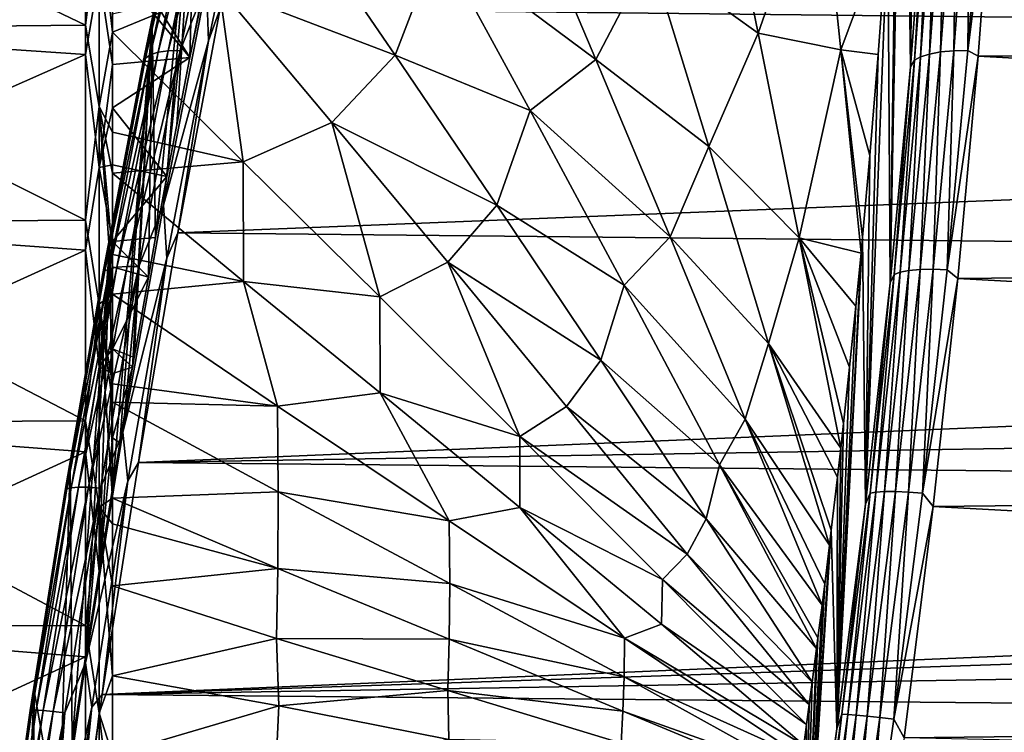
# Model space of a CAD drawing. Header units: metres. Extents: x -44 to 117, y -432 to 89.
# Tile 1044 of 1056: x 62 to 73, y 1 to 9. Entities that reach past the tile are written whole.
import ezdxf

# ---------------------------------------------------------------- set-up
doc = ezdxf.new("R2010")
doc.units = ezdxf.units.M
doc.layers.add('solid_125568', color=7, linetype='CONTINUOUS')

msp = doc.modelspace()

# ---------------------------------------------------------------- linework, layer by layer
at = {"layer": 'solid_125568'}
for points in [[(71.809029, 8.825314, 25.842077), (71.755287, 16.50004, 32.598377), (71.809021, 24.22805, 38.766533)], [(71.809029, 8.825314, 25.842077), (71.809021, 24.22805, 38.766533), (71.993408, 22.889994, 36.558033)], [(71.993416, 11.2326, 26.776302), (71.809029, 8.825314, 25.842077), (71.993408, 22.889994, 36.558033)], [(71.809029, 8.825314, 25.842077), (71.732338, 14.532866, 31.082851), (71.755287, 16.50004, 32.598377)], [(71.574005, 6.33555, 25.13682), (71.6567, 12.434098, 29.767139), (71.732338, 14.532866, 31.082851)], [(71.809029, 8.825314, 25.842077), (71.574005, 6.33555, 25.13682), (71.732338, 14.532866, 31.082851)], [(71.574005, 6.33555, 25.13682), (71.546165, 10.475427, 28.774496), (71.6567, 12.434098, 29.767139)], [(63.067806, 9.320854, 77.728928), (63.585598, 11.75901, 76.725853), (63.108196, 6.855584, 75.422485)], [(63.458363, 11.241837, 77.118195), (63.585598, 11.75901, 76.725853), (63.067806, 9.320854, 77.728928)], [(63.585598, 11.75901, 76.725853), (63.238636, 7.560312, 75.245743), (63.108196, 6.855584, 75.422485)], [(63.585598, 11.75901, 76.725853), (63.351948, 8.156425, 75.078743), (63.238636, 7.560312, 75.245743)], [(63.585598, 11.75901, 76.725853), (63.503326, 8.930831, 74.837181), (63.351948, 8.156425, 75.078743)], [(63.585598, 11.75901, 76.725853), (63.600307, 9.414383, 74.671875), (63.503326, 8.930831, 74.837181)], [(72.773239, 11.42697, 26.169371), (111.494621, 11.686767, 26.285883), (111.756355, 9.281045, 25.322924)], [(63.719177, 9.12446, 78.73616), (64.226288, 11.547283, 77.783134), (63.697254, 9.772977, 78.478844)], [(63.852547, 9.496861, 78.60849), (64.226288, 11.547283, 77.783134), (63.719177, 9.12446, 78.73616)], [(69.58683, 11.477338, 29.247269), (70.054268, 9.211, 28.22588), (68.8069, 10.107671, 28.650087)], [(70.77256, 11.266007, 29.12528), (70.054268, 9.211, 28.22588), (69.58683, 11.477338, 29.247269)], [(72.468597, 9.010769, 25.240822), (72.655899, 11.461955, 26.194723), (72.773239, 11.42697, 26.169371)], [(72.493324, 11.453805, 26.237661), (72.655899, 11.461955, 26.194723), (72.468597, 9.010769, 25.240822)], [(57.914215, 11.407822, 30.657516), (62.30183, 11.457689, 30.684246), (62.30183, 9.302764, 29.659485)], [(57.914215, 9.260962, 29.642124), (57.914215, 11.407822, 30.657516), (62.30183, 9.302764, 29.659485)], [(57.914215, 11.407797, 73.342499), (57.914215, 9.260936, 74.357887), (62.30183, 11.13744, 73.484818)], [(62.30183, 9.302764, 29.659485), (62.30183, 11.457689, 30.684246), (62.458447, 10.563293, 30.213438)], [(62.991142, 8.924467, 78.17852), (63.047688, 8.962758, 78.326355), (63.54454, 11.348535, 77.402634)], [(63.485493, 11.298227, 77.259445), (62.991142, 8.924467, 78.17852), (63.54454, 11.348535, 77.402634)], [(63.047688, 8.962758, 78.326355), (63.13673, 8.991884, 78.466194), (63.635841, 11.3885, 77.538277)], [(63.54454, 11.348535, 77.402634), (63.047688, 8.962758, 78.326355), (63.635841, 11.3885, 77.538277)], [(63.13673, 8.991884, 78.466194), (63.254429, 9.009234, 78.587952), (63.755379, 11.414696, 77.656609)], [(63.635841, 11.3885, 77.538277), (63.13673, 8.991884, 78.466194), (63.755379, 11.414696, 77.656609)], [(63.254429, 9.009234, 78.587952), (63.392944, 9.01365, 78.683517), (63.895203, 11.425373, 77.749748)], [(63.755379, 11.414696, 77.656609), (63.254429, 9.009234, 78.587952), (63.895203, 11.425373, 77.749748)], [(63.895203, 11.425373, 77.749748), (63.392944, 9.01365, 78.683517), (63.697254, 9.772977, 78.478844)], [(114.588203, 8.943984, 78.799484), (114.952049, 11.400507, 77.849815), (63.852547, 9.496861, 78.60849)], [(71.924057, 8.939371, 25.591244), (72.108269, 11.350133, 26.529413), (72.02578, 8.972033, 25.46834)], [(72.036346, 11.298719, 26.656107), (72.108269, 11.350133, 26.529413), (71.924057, 8.939371, 25.591244)], [(72.02578, 8.972033, 25.46834), (72.210968, 11.39559, 26.411488), (72.155579, 8.99608, 25.363918)], [(72.108269, 11.350133, 26.529413), (72.210968, 11.39559, 26.411488), (72.02578, 8.972033, 25.46834)], [(72.155579, 8.99608, 25.363918), (72.341652, 11.43118, 26.311558), (72.306534, 9.009286, 25.286354)], [(72.210968, 11.39559, 26.411488), (72.341652, 11.43118, 26.311558), (72.155579, 8.99608, 25.363918)], [(72.306534, 9.009286, 25.286354), (72.493324, 11.453805, 26.237661), (72.468597, 9.010769, 25.240822)], [(72.341652, 11.43118, 26.311558), (72.493324, 11.453805, 26.237661), (72.306534, 9.009286, 25.286354)], [(72.468597, 9.010769, 25.240822), (72.773239, 11.42697, 26.169371), (72.588341, 8.94743, 25.209164)], [(72.588341, 8.94743, 25.209164), (72.773239, 11.42697, 26.169371), (111.756355, 9.281045, 25.322924)], [(62.966579, 8.880406, 78.032494), (62.991142, 8.924467, 78.17852), (63.485493, 11.298227, 77.259445)], [(63.458363, 11.241837, 77.118195), (62.966579, 8.880406, 78.032494), (63.485493, 11.298227, 77.259445)], [(63.458363, 11.241837, 77.118195), (63.067806, 9.320854, 77.728928), (62.966579, 8.880406, 78.032494)], [(70.77256, 11.266007, 29.12528), (71.006386, 9.018699, 28.153477), (70.054268, 9.211, 28.22588)], [(71.546165, 10.475427, 28.774496), (71.006386, 9.018699, 28.153477), (70.77256, 11.266007, 29.12528)], [(71.853134, 8.901086, 25.723047), (71.993416, 11.2326, 26.776302), (72.036346, 11.298719, 26.656107)], [(71.853134, 8.901086, 25.723047), (72.036346, 11.298719, 26.656107), (71.924057, 8.939371, 25.591244)], [(57.914215, 9.260936, 74.357887), (62.30183, 8.967422, 74.477219), (62.30183, 11.13744, 73.484818)], [(62.30183, 11.13744, 73.484818), (62.30183, 8.967422, 74.477219), (62.458447, 9.888981, 74.1008)], [(71.853134, 8.901086, 25.723047), (71.809029, 8.825314, 25.842077), (71.993416, 11.2326, 26.776302)], [(67.348259, 10.880686, 29.154274), (68.182968, 8.910566, 28.22011), (66.367508, 10.259918, 29.023781)], [(68.8069, 10.107671, 28.650087), (68.182968, 8.910566, 28.22011), (67.348259, 10.880686, 29.154274)], [(62.30183, 9.302764, 29.659485), (62.458447, 10.563293, 30.213438), (62.458447, 8.365726, 29.27882)], [(62.458447, 10.563293, 30.213438), (62.611195, 9.434559, 29.661562), (62.611195, 9.223788, 29.573709)], [(62.458447, 8.365726, 29.27882), (62.458447, 10.563293, 30.213438), (62.611195, 9.223788, 29.573709)], [(63.503326, 8.930831, 74.837181), (63.85984, 10.663034, 74.191383), (62.611195, 10.348257, 73.930122)], [(63.503326, 8.930831, 74.837181), (63.600307, 9.414383, 74.671875), (63.85984, 10.663034, 74.191383)], [(64.734512, 10.621328, 29.545679), (65.870056, 8.959203, 28.578934), (63.841228, 9.734524, 29.391378)], [(66.367508, 10.259918, 29.023781), (65.870056, 8.959203, 28.578934), (64.734512, 10.621328, 29.545679)], [(71.546165, 10.475427, 28.774496), (71.437599, 8.964927, 28.146324), (71.006386, 9.018699, 28.153477)], [(71.289932, 3.783805, 24.668346), (71.437599, 8.964927, 28.146324), (71.546165, 10.475427, 28.774496)], [(71.574005, 6.33555, 25.13682), (71.289932, 3.783805, 24.668346), (71.546165, 10.475427, 28.774496)], [(63.503326, 8.930831, 74.837181), (62.611195, 10.348257, 73.930122), (62.611195, 10.011533, 74.085876)], [(66.367508, 10.259918, 29.023781), (67.423813, 8.319544, 28.092422), (65.870056, 8.959203, 28.578934)], [(68.182968, 8.910566, 28.22011), (67.423813, 8.319544, 28.092422), (66.367508, 10.259918, 29.023781)], [(68.8069, 10.107671, 28.650087), (69.485458, 7.907615, 27.778309), (68.182968, 8.910566, 28.22011)], [(70.054268, 9.211, 28.22588), (69.485458, 7.907615, 27.778309), (68.8069, 10.107671, 28.650087)], [(62.458447, 9.888981, 74.1008), (62.611195, 8.849698, 74.57653), (62.611195, 10.011533, 74.085876)], [(63.503326, 8.930831, 74.837181), (62.611195, 10.011533, 74.085876), (62.611195, 8.849698, 74.57653)], [(62.30183, 8.967422, 74.477219), (62.458447, 7.663737, 74.967468), (62.458447, 9.888981, 74.1008)], [(62.458447, 9.888981, 74.1008), (62.458447, 7.663737, 74.967468), (62.611195, 8.849698, 74.57653)], [(63.392944, 9.01365, 78.683517), (63.198624, 7.228668, 79.280006), (63.697254, 9.772977, 78.478844)], [(63.719177, 9.12446, 78.73616), (63.697254, 9.772977, 78.478844), (63.198624, 7.228668, 79.280006)], [(63.841228, 9.734524, 29.391378), (62.611195, 9.223788, 29.573709), (62.611195, 9.434559, 29.661562)], [(63.841228, 9.734524, 29.391378), (64.118484, 7.729804, 28.552689), (62.611195, 9.223788, 29.573709)], [(63.841228, 9.734524, 29.391378), (65.138374, 8.183898, 28.451609), (64.118484, 7.729804, 28.552689)], [(65.870056, 8.959203, 28.578934), (65.138374, 8.183898, 28.451609), (63.841228, 9.734524, 29.391378)], [(63.36441, 6.909016, 79.395073), (63.852547, 9.496861, 78.60849), (63.719177, 9.12446, 78.73616)], [(114.588203, 8.943984, 78.799484), (63.852547, 9.496861, 78.60849), (63.36441, 6.909016, 79.395073)], [(62.579582, 6.804067, 78.491905), (63.067806, 9.320854, 77.728928), (62.611195, 3.964209, 75.922829)], [(62.966579, 8.880406, 78.032494), (63.067806, 9.320854, 77.728928), (62.579582, 6.804067, 78.491905)], [(63.067806, 9.320854, 77.728928), (62.69714, 4.489989, 75.857925), (62.611195, 3.964209, 75.922829)], [(63.067806, 9.320854, 77.728928), (62.844143, 5.363127, 75.724998), (62.69714, 4.489989, 75.857925)], [(63.067806, 9.320854, 77.728928), (62.86301, 5.472926, 75.706017), (62.844143, 5.363127, 75.724998)], [(63.067806, 9.320854, 77.728928), (63.025791, 6.399615, 75.525108), (62.86301, 5.472926, 75.706017)], [(63.067806, 9.320854, 77.728928), (63.108196, 6.855584, 75.422485), (63.025791, 6.399615, 75.525108)], [(57.914215, 9.260962, 29.642124), (62.30183, 9.302764, 29.659485), (62.30183, 7.057392, 28.851929)], [(57.914215, 7.024913, 28.842051), (57.914215, 9.260962, 29.642124), (62.30183, 7.057392, 28.851929)], [(57.914215, 9.260936, 74.357887), (57.914215, 7.024887, 75.157959), (62.30183, 8.967422, 74.477219)], [(62.30183, 7.057392, 28.851929), (62.30183, 9.302764, 29.659485), (62.458447, 8.365726, 29.27882)], [(62.458447, 8.365726, 29.27882), (62.611195, 9.223788, 29.573709), (62.611195, 8.071779, 29.133799)], [(64.118484, 7.729804, 28.552689), (62.611195, 8.071779, 29.133799), (62.611195, 9.223788, 29.573709)], [(70.054268, 9.211, 28.22588), (70.5261, 6.854032, 27.438414), (69.485458, 7.907615, 27.778309)], [(71.006386, 9.018699, 28.153477), (70.5261, 6.854032, 27.438414), (70.054268, 9.211, 28.22588)], [(72.588341, 8.94743, 25.209164), (111.756355, 9.281045, 25.322924), (112.080315, 6.775207, 24.579006)], [(63.238659, 6.618938, 79.463226), (63.719177, 9.12446, 78.73616), (63.198624, 7.228668, 79.280006)], [(63.36441, 6.909016, 79.395073), (63.719177, 9.12446, 78.73616), (63.238659, 6.618938, 79.463226)], [(57.914215, 7.024887, 75.157959), (62.30183, 6.710217, 75.251083), (62.30183, 8.967422, 74.477219)], [(62.30183, 8.967422, 74.477219), (62.30183, 6.710217, 75.251083), (62.458447, 7.663737, 74.967468)], [(62.577095, 6.497409, 79.028679), (62.663986, 6.515269, 79.171722), (63.13673, 8.991884, 78.466194)], [(63.047688, 8.962758, 78.326355), (62.577095, 6.497409, 79.028679), (63.13673, 8.991884, 78.466194)], [(62.663986, 6.515269, 79.171722), (62.77993, 6.523425, 79.296097), (63.254429, 9.009234, 78.587952)], [(63.13673, 8.991884, 78.466194), (62.663986, 6.515269, 79.171722), (63.254429, 9.009234, 78.587952)], [(62.77993, 6.523425, 79.296097), (62.917206, 6.521333, 79.393517), (63.392944, 9.01365, 78.683517)], [(63.254429, 9.009234, 78.587952), (62.77993, 6.523425, 79.296097), (63.392944, 9.01365, 78.683517)], [(63.392944, 9.01365, 78.683517), (62.917206, 6.521333, 79.393517), (63.198624, 7.228668, 79.280006)], [(71.006386, 9.018699, 28.153477), (71.238182, 6.677006, 27.400764), (70.5261, 6.854032, 27.438414)], [(71.255821, 6.862211, 27.452288), (71.238182, 6.677006, 27.400764), (71.006386, 9.018699, 28.153477)], [(71.341187, 7.800622, 27.737028), (71.255821, 6.862211, 27.452288), (71.006386, 9.018699, 28.153477)], [(71.437599, 8.964927, 28.146324), (71.341187, 7.800622, 27.737028), (71.006386, 9.018699, 28.153477)], [(71.289932, 3.783805, 24.668346), (71.341187, 7.800622, 27.737028), (71.437599, 8.964927, 28.146324)], [(71.79097, 6.475088, 24.755802), (72.02578, 8.972033, 25.46834), (71.919655, 6.487297, 24.648001)], [(71.924057, 8.939371, 25.591244), (72.02578, 8.972033, 25.46834), (71.79097, 6.475088, 24.755802)], [(71.919655, 6.487297, 24.648001), (72.155579, 8.99608, 25.363918), (72.069702, 6.490842, 24.56768)], [(72.02578, 8.972033, 25.46834), (72.155579, 8.99608, 25.363918), (71.919655, 6.487297, 24.648001)], [(72.069702, 6.490842, 24.56768), (72.306534, 9.009286, 25.286354), (72.231125, 6.485486, 24.520195)], [(72.155579, 8.99608, 25.363918), (72.306534, 9.009286, 25.286354), (72.069702, 6.490842, 24.56768)], [(72.231125, 6.485486, 24.520195), (72.468597, 9.010769, 25.240822), (72.588341, 8.94743, 25.209164)], [(72.306534, 9.009286, 25.286354), (72.468597, 9.010769, 25.240822), (72.231125, 6.485486, 24.520195)], [(62.500816, 6.440358, 78.727608), (62.522934, 6.471605, 78.877281), (62.991142, 8.924467, 78.17852)], [(62.966579, 8.880406, 78.032494), (62.500816, 6.440358, 78.727608), (62.991142, 8.924467, 78.17852)], [(62.966579, 8.880406, 78.032494), (62.579582, 6.804067, 78.491905), (62.500816, 6.440358, 78.727608)], [(62.522934, 6.471605, 78.877281), (62.577095, 6.497409, 79.028679), (63.047688, 8.962758, 78.326355)], [(62.991142, 8.924467, 78.17852), (62.522934, 6.471605, 78.877281), (63.047688, 8.962758, 78.326355)], [(63.503326, 8.930831, 74.837181), (62.611195, 8.849698, 74.57653), (62.611195, 8.352483, 74.765167)], [(63.238636, 7.560312, 75.245743), (63.503326, 8.930831, 74.837181), (62.611195, 8.352483, 74.765167)], [(63.238636, 7.560312, 75.245743), (63.351948, 8.156425, 75.078743), (63.503326, 8.930831, 74.837181)], [(114.183273, 6.392406, 79.520279), (114.588203, 8.943984, 78.799484), (63.36441, 6.909016, 79.395073)], [(65.870056, 8.959203, 28.578934), (67.041107, 7.228371, 27.791805), (65.138374, 8.183898, 28.451609)], [(67.423813, 8.319544, 28.092422), (67.041107, 7.228371, 27.791805), (65.870056, 8.959203, 28.578934)], [(68.182968, 8.910566, 28.22011), (69.037094, 6.865754, 27.485283), (67.423813, 8.319544, 28.092422)], [(69.485458, 7.907615, 27.778309), (69.037094, 6.865754, 27.485283), (68.182968, 8.910566, 28.22011)], [(71.620819, 6.430728, 25.018097), (71.809029, 8.825314, 25.842077), (71.853134, 8.901086, 25.723047)], [(71.620819, 6.430728, 25.018097), (71.853134, 8.901086, 25.723047), (71.690475, 6.455548, 24.882452)], [(71.690475, 6.455548, 24.882452), (71.924057, 8.939371, 25.591244), (71.79097, 6.475088, 24.755802)], [(71.853134, 8.901086, 25.723047), (71.924057, 8.939371, 25.591244), (71.690475, 6.455548, 24.882452)], [(72.231125, 6.485486, 24.520195), (72.588341, 8.94743, 25.209164), (72.352768, 6.383021, 24.485037)], [(72.352768, 6.383021, 24.485037), (72.588341, 8.94743, 25.209164), (112.080315, 6.775207, 24.579006)], [(62.458447, 7.663737, 74.967468), (62.611195, 8.352483, 74.765167), (62.611195, 8.849698, 74.57653)], [(71.620819, 6.430728, 25.018097), (71.574005, 6.33555, 25.13682), (71.809029, 8.825314, 25.842077)], [(62.30183, 7.057392, 28.851929), (62.458447, 8.365726, 29.27882), (62.458447, 6.086777, 28.565228)], [(62.458447, 8.365726, 29.27882), (62.611195, 6.661661, 28.683931), (62.611195, 6.201986, 28.557472)], [(62.458447, 6.086777, 28.565228), (62.458447, 8.365726, 29.27882), (62.611195, 6.201986, 28.557472)], [(62.458447, 8.365726, 29.27882), (62.611195, 7.599032, 28.972376), (62.611195, 6.661661, 28.683931)], [(62.458447, 8.365726, 29.27882), (62.611195, 8.071779, 29.133799), (62.611195, 7.599032, 28.972376)], [(62.458447, 7.663737, 74.967468), (62.611195, 7.695877, 74.995438), (62.611195, 8.352483, 74.765167)], [(63.238636, 7.560312, 75.245743), (62.611195, 8.352483, 74.765167), (62.611195, 7.695877, 74.995438)], [(67.423813, 8.319544, 28.092422), (68.507309, 6.305624, 27.372408), (67.041107, 7.228371, 27.791805)], [(69.037094, 6.865754, 27.485283), (68.507309, 6.305624, 27.372408), (67.423813, 8.319544, 28.092422)], [(65.138374, 8.183898, 28.451609), (65.691895, 6.173569, 27.730282), (64.118484, 7.729804, 28.552689)], [(65.138374, 8.183898, 28.451609), (66.476501, 6.570718, 27.691832), (65.691895, 6.173569, 27.730282)], [(67.041107, 7.228371, 27.791805), (66.476501, 6.570718, 27.691832), (65.138374, 8.183898, 28.451609)], [(64.118484, 7.729804, 28.552689), (62.611195, 7.599032, 28.972376), (62.611195, 8.071779, 29.133799)], [(69.485458, 7.907615, 27.778309), (70.173477, 5.633856, 27.13229), (69.037094, 6.865754, 27.485283)], [(70.5261, 6.854032, 27.438414), (70.173477, 5.633856, 27.13229), (69.485458, 7.907615, 27.778309)], [(64.118484, 7.729804, 28.552689), (64.119919, 6.347738, 28.141024), (62.611195, 7.599032, 28.972376)], [(64.118484, 7.729804, 28.552689), (65.691895, 6.173569, 27.730282), (64.119919, 6.347738, 28.141024)], [(71.289932, 3.783805, 24.668346), (71.255821, 6.862211, 27.452288), (71.341187, 7.800622, 27.737028)], [(62.30183, 6.710217, 75.251083), (62.458447, 5.363942, 75.61071), (62.458447, 7.663737, 74.967468)], [(62.458447, 7.663737, 74.967468), (62.611195, 6.811321, 75.272789), (62.611195, 7.695877, 74.995438)], [(62.458447, 7.663737, 74.967468), (62.458447, 5.363942, 75.61071), (62.611195, 6.811321, 75.272789)], [(63.238636, 7.560312, 75.245743), (62.611195, 7.695877, 74.995438), (62.611195, 6.811321, 75.272789)], [(64.119919, 6.347738, 28.141024), (62.611195, 6.661661, 28.683931), (62.611195, 7.599032, 28.972376)], [(63.108196, 6.855584, 75.422485), (63.238636, 7.560312, 75.245743), (62.611195, 6.811321, 75.272789)], [(62.917206, 6.521333, 79.393517), (62.731232, 4.614127, 79.838303), (63.198624, 7.228668, 79.280006)], [(63.238659, 6.618938, 79.463226), (63.198624, 7.228668, 79.280006), (62.731232, 4.614127, 79.838303)], [(67.041107, 7.228371, 27.791805), (68.238686, 5.442104, 27.190325), (66.476501, 6.570718, 27.691832)], [(68.507309, 6.305624, 27.372408), (68.238686, 5.442104, 27.190325), (67.041107, 7.228371, 27.791805)], [(57.914215, 7.024913, 28.842051), (62.30183, 7.057392, 28.851929), (62.30183, 4.743406, 28.269426)], [(62.30183, 4.743406, 28.269426), (62.30183, 7.057392, 28.851929), (62.458447, 6.086777, 28.565228)], [(57.914215, 4.721211, 28.265001), (57.914215, 7.024913, 28.842051), (62.30183, 4.743406, 28.269426)], [(57.914215, 7.024887, 75.157959), (57.914215, 4.721184, 75.735001), (62.30183, 6.710217, 75.251083)], [(62.458447, 5.363942, 75.61071), (62.611195, 6.520216, 75.356018), (62.611195, 6.811321, 75.272789)], [(63.025791, 6.399615, 75.525108), (63.108196, 6.855584, 75.422485), (62.611195, 6.811321, 75.272789)], [(63.025791, 6.399615, 75.525108), (62.611195, 6.811321, 75.272789), (62.611195, 6.520216, 75.356018)], [(62.910049, 4.264493, 79.929535), (63.36441, 6.909016, 79.395073), (63.238659, 6.618938, 79.463226)], [(114.183273, 6.392406, 79.520279), (63.36441, 6.909016, 79.395073), (62.910049, 4.264493, 79.929535)], [(69.037094, 6.865754, 27.485283), (69.903488, 4.763388, 26.955952), (68.507309, 6.305624, 27.372408)], [(70.173477, 5.633856, 27.13229), (69.903488, 4.763388, 26.955952), (69.037094, 6.865754, 27.485283)], [(70.5261, 6.854032, 27.438414), (71.003922, 4.427172, 26.892309), (70.173477, 5.633856, 27.13229)], [(71.035744, 4.713427, 26.945131), (71.003922, 4.427172, 26.892309), (70.5261, 6.854032, 27.438414)], [(71.105774, 5.362772, 27.077646), (71.035744, 4.713427, 26.945131), (70.5261, 6.854032, 27.438414)], [(71.178299, 6.067062, 27.241541), (71.105774, 5.362772, 27.077646), (70.5261, 6.854032, 27.438414)], [(71.238182, 6.677006, 27.400764), (71.178299, 6.067062, 27.241541), (70.5261, 6.854032, 27.438414)], [(70.959068, 1.192925, 24.442577), (71.238182, 6.677006, 27.400764), (71.255821, 6.862211, 27.452288)], [(71.289932, 3.783805, 24.668346), (70.959068, 1.192925, 24.442577), (71.255821, 6.862211, 27.452288)], [(57.914215, 4.721184, 75.735001), (62.30183, 4.387774, 75.798897), (62.30183, 6.710217, 75.251083)], [(62.125278, 4.232777, 79.009415), (62.579582, 6.804067, 78.491905), (62.146961, 1.011588, 76.178848)], [(62.500816, 6.440358, 78.727608), (62.579582, 6.804067, 78.491905), (62.125278, 4.232777, 79.009415)], [(62.579582, 6.804067, 78.491905), (62.30183, 2.02267, 76.115326), (62.146961, 1.011588, 76.178848)], [(62.579582, 6.804067, 78.491905), (62.458076, 3.01071, 76.024353), (62.30183, 2.02267, 76.115326)], [(62.30183, 6.710217, 75.251083), (62.30183, 4.387774, 75.798897), (62.458447, 5.363942, 75.61071)], [(62.579582, 6.804067, 78.491905), (62.611195, 3.964209, 75.922829), (62.458076, 3.01071, 76.024353)], [(72.352768, 6.383021, 24.485037), (112.080315, 6.775207, 24.579006), (112.456139, 4.188633, 24.066469)], [(64.119919, 6.347738, 28.141024), (62.611195, 6.201986, 28.557472), (62.611195, 6.661661, 28.683931)], [(62.788948, 4.051172, 79.956657), (63.238659, 6.618938, 79.463226), (62.731232, 4.614127, 79.838303)], [(62.910049, 4.264493, 79.929535), (63.238659, 6.618938, 79.463226), (62.788948, 4.051172, 79.956657)], [(70.959068, 1.192925, 24.442577), (71.178299, 6.067062, 27.241541), (71.238182, 6.677006, 27.400764)], [(62.065125, 3.941472, 79.196304), (62.084934, 3.959513, 79.34845), (62.522934, 6.471605, 78.877281)], [(62.500816, 6.440358, 78.727608), (62.065125, 3.941472, 79.196304), (62.522934, 6.471605, 78.877281)], [(62.084934, 3.959513, 79.34845), (62.136856, 3.972448, 79.502258), (62.577095, 6.497409, 79.028679)], [(62.522934, 6.471605, 78.877281), (62.084934, 3.959513, 79.34845), (62.577095, 6.497409, 79.028679)], [(62.136856, 3.972448, 79.502258), (62.221722, 3.978698, 79.647484), (62.663986, 6.515269, 79.171722)], [(62.577095, 6.497409, 79.028679), (62.136856, 3.972448, 79.502258), (62.663986, 6.515269, 79.171722)], [(62.221722, 3.978698, 79.647484), (62.336014, 3.97738, 79.773636), (62.77993, 6.523425, 79.296097)], [(62.663986, 6.515269, 79.171722), (62.221722, 3.978698, 79.647484), (62.77993, 6.523425, 79.296097)], [(62.77993, 6.523425, 79.296097), (62.336014, 3.97738, 79.773636), (62.917206, 6.521333, 79.393517)], [(62.336014, 3.97738, 79.773636), (62.472118, 3.968581, 79.872307), (62.917206, 6.521333, 79.393517)], [(62.458447, 5.363942, 75.61071), (62.611195, 5.572159, 75.600166), (62.611195, 6.520216, 75.356018)], [(62.917206, 6.521333, 79.393517), (62.472118, 3.968581, 79.872307), (62.731232, 4.614127, 79.838303)], [(63.025791, 6.399615, 75.525108), (62.611195, 6.520216, 75.356018), (62.611195, 5.572159, 75.600166)], [(66.476501, 6.570718, 27.691832), (67.306526, 4.564415, 27.115911), (65.691895, 6.173569, 27.730282)], [(66.476501, 6.570718, 27.691832), (67.845375, 4.907315, 27.117853), (67.306526, 4.564415, 27.115911)], [(68.238686, 5.442104, 27.190325), (67.845375, 4.907315, 27.117853), (66.476501, 6.570718, 27.691832)], [(71.50885, 3.927528, 24.279348), (71.79097, 6.475088, 24.755802), (71.636208, 3.927724, 24.1693)], [(71.690475, 6.455548, 24.882452), (71.79097, 6.475088, 24.755802), (71.50885, 3.927528, 24.279348)], [(71.636208, 3.927724, 24.1693), (71.919655, 6.487297, 24.648001), (71.785164, 3.921465, 24.087145)], [(71.79097, 6.475088, 24.755802), (71.919655, 6.487297, 24.648001), (71.636208, 3.927724, 24.1693)], [(71.785164, 3.921465, 24.087145), (72.069702, 6.490842, 24.56768), (71.945816, 3.909169, 24.038363)], [(71.919655, 6.487297, 24.648001), (72.069702, 6.490842, 24.56768), (71.785164, 3.921465, 24.087145)], [(72.069702, 6.490842, 24.56768), (72.231125, 6.485486, 24.520195), (71.945816, 3.909169, 24.038363)], [(71.945816, 3.909169, 24.038363), (72.231125, 6.485486, 24.520195), (72.352768, 6.383021, 24.485037)], [(62.500816, 6.440358, 78.727608), (62.125278, 4.232777, 79.009415), (62.065125, 3.941472, 79.196304)], [(62.86301, 5.472926, 75.706017), (63.025791, 6.399615, 75.525108), (62.611195, 5.572159, 75.600166)], [(113.969643, 5.089039, 79.791016), (114.183273, 6.392406, 79.520279), (62.910049, 4.264493, 79.929535)], [(71.34169, 3.91015, 24.546692), (71.574005, 6.33555, 25.13682), (71.620819, 6.430728, 25.018097)], [(71.34169, 3.91015, 24.546692), (71.620819, 6.430728, 25.018097), (71.409836, 3.921305, 24.408489)], [(71.409836, 3.921305, 24.408489), (71.690475, 6.455548, 24.882452), (71.50885, 3.927528, 24.279348)], [(71.620819, 6.430728, 25.018097), (71.690475, 6.455548, 24.882452), (71.409836, 3.921305, 24.408489)], [(71.945816, 3.909169, 24.038363), (72.352768, 6.383021, 24.485037), (72.068245, 3.756151, 24.004993)], [(72.068245, 3.756151, 24.004993), (72.352768, 6.383021, 24.485037), (112.456139, 4.188633, 24.066469)], [(64.119919, 6.347738, 28.141024), (64.511841, 4.910564, 27.704357), (62.611195, 6.201986, 28.557472)], [(64.119919, 6.347738, 28.141024), (65.695747, 5.064355, 27.474066), (64.511841, 4.910564, 27.704357)], [(65.691895, 6.173569, 27.730282), (65.695747, 5.064355, 27.474066), (64.119919, 6.347738, 28.141024)], [(68.507309, 6.305624, 27.372408), (69.608421, 4.235962, 26.870104), (68.238686, 5.442104, 27.190325)], [(69.903488, 4.763388, 26.955952), (69.608421, 4.235962, 26.870104), (68.507309, 6.305624, 27.372408)], [(71.34169, 3.91015, 24.546692), (71.289932, 3.783805, 24.668346), (71.574005, 6.33555, 25.13682)], [(62.458447, 6.086777, 28.565228), (62.611195, 6.201986, 28.557472), (62.611195, 5.169145, 28.3083)], [(64.511841, 4.910564, 27.704357), (62.611195, 5.169145, 28.3083), (62.611195, 6.201986, 28.557472)], [(65.691895, 6.173569, 27.730282), (67.306526, 4.564415, 27.115911), (65.695747, 5.064355, 27.474066)], [(62.30183, 4.743406, 28.269426), (62.458447, 6.086777, 28.565228), (62.458447, 3.748618, 28.079605)], [(62.458447, 6.086777, 28.565228), (62.611195, 4.957417, 28.263092), (62.611195, 3.851289, 28.058731)], [(62.458447, 3.748618, 28.079605), (62.458447, 6.086777, 28.565228), (62.611195, 3.851289, 28.058731)], [(62.458447, 6.086777, 28.565228), (62.611195, 5.169145, 28.3083), (62.611195, 4.957417, 28.263092)], [(70.959068, 1.192925, 24.442577), (71.105774, 5.362772, 27.077646), (71.178299, 6.067062, 27.241541)], [(62.458447, 5.363942, 75.61071), (62.611195, 5.28958, 75.6651), (62.611195, 5.572159, 75.600166)], [(62.844143, 5.363127, 75.724998), (62.611195, 5.572159, 75.600166), (62.611195, 5.28958, 75.6651)], [(62.844143, 5.363127, 75.724998), (62.86301, 5.472926, 75.706017), (62.611195, 5.572159, 75.600166)], [(70.173477, 5.633856, 27.13229), (70.874214, 3.309803, 26.718481), (69.903488, 4.763388, 26.955952)], [(70.894859, 3.482749, 26.742041), (70.874214, 3.309803, 26.718481), (70.173477, 5.633856, 27.13229)], [(70.966171, 4.094129, 26.835127), (70.894859, 3.482749, 26.742041), (70.173477, 5.633856, 27.13229)], [(71.003922, 4.427172, 26.892309), (70.966171, 4.094129, 26.835127), (70.173477, 5.633856, 27.13229)], [(62.30183, 4.387774, 75.798897), (62.458076, 3.01071, 76.024353), (62.458447, 5.363942, 75.61071)], [(62.458447, 5.363942, 75.61071), (62.458076, 3.01071, 76.024353), (62.611195, 5.28958, 75.6651)], [(62.844143, 5.363127, 75.724998), (62.611195, 5.28958, 75.6651), (62.611195, 4.546105, 75.819099)], [(62.69714, 4.489989, 75.857925), (62.844143, 5.363127, 75.724998), (62.611195, 4.546105, 75.819099)], [(68.238686, 5.442104, 27.190325), (69.453606, 3.614103, 26.77911), (67.845375, 4.907315, 27.117853)], [(69.608421, 4.235962, 26.870104), (69.453606, 3.614103, 26.77911), (68.238686, 5.442104, 27.190325)], [(70.959068, 1.192925, 24.442577), (71.035744, 4.713427, 26.945131), (71.105774, 5.362772, 27.077646)], [(62.458076, 3.01071, 76.024353), (62.611195, 4.546105, 75.819099), (62.611195, 5.28958, 75.6651)], [(64.511841, 4.910564, 27.704357), (62.611195, 4.957417, 28.263092), (62.611195, 5.169145, 28.3083)], [(113.751152, 3.772007, 80.000366), (113.969643, 5.089039, 79.791016), (62.910049, 4.264493, 79.929535)], [(65.695747, 5.064355, 27.474066), (66.493561, 3.591125, 27.074064), (64.511841, 4.910564, 27.704357)], [(65.695747, 5.064355, 27.474066), (67.305374, 3.74534, 26.979671), (66.493561, 3.591125, 27.074064)], [(67.306526, 4.564415, 27.115911), (67.305374, 3.74534, 26.979671), (65.695747, 5.064355, 27.474066)], [(64.52243, 3.92318, 27.522923), (62.611195, 3.851289, 28.058731), (62.611195, 4.957417, 28.263092)], [(64.511841, 4.910564, 27.704357), (64.52243, 3.92318, 27.522923), (62.611195, 4.957417, 28.263092)], [(64.511841, 4.910564, 27.704357), (66.493561, 3.591125, 27.074064), (64.52243, 3.92318, 27.522923)], [(67.845375, 4.907315, 27.117853), (69.23455, 3.206402, 26.734062), (67.306526, 4.564415, 27.115911)], [(69.453606, 3.614103, 26.77911), (69.23455, 3.206402, 26.734062), (67.845375, 4.907315, 27.117853)], [(57.914215, 4.721211, 28.265001), (62.30183, 4.743406, 28.269426), (62.30183, 2.383302, 27.917645)], [(57.914215, 2.372041, 27.916533), (57.914215, 4.721211, 28.265001), (62.30183, 2.383302, 27.917645)], [(57.914215, 4.721184, 75.735001), (57.914215, 2.372014, 76.083473), (62.30183, 4.387774, 75.798897)], [(62.30183, 2.383302, 27.917645), (62.30183, 4.743406, 28.269426), (62.458447, 3.748618, 28.079605)], [(69.903488, 4.763388, 26.955952), (70.789536, 2.61772, 26.636379), (69.608421, 4.235962, 26.870104)], [(70.819595, 2.860329, 26.662951), (70.789536, 2.61772, 26.636379), (69.903488, 4.763388, 26.955952)], [(70.874214, 3.309803, 26.718481), (70.819595, 2.860329, 26.662951), (69.903488, 4.763388, 26.955952)], [(70.959068, 1.192925, 24.442577), (71.003922, 4.427172, 26.892309), (71.035744, 4.713427, 26.945131)], [(62.472118, 3.968581, 79.872307), (62.299431, 1.952159, 80.14724), (62.731232, 4.614127, 79.838303)], [(62.788948, 4.051172, 79.956657), (62.731232, 4.614127, 79.838303), (62.299431, 1.952159, 80.14724)], [(62.458076, 3.01071, 76.024353), (62.611195, 3.964209, 75.922829), (62.611195, 4.546105, 75.819099)], [(62.69714, 4.489989, 75.857925), (62.611195, 4.546105, 75.819099), (62.611195, 3.964209, 75.922829)], [(67.306526, 4.564415, 27.115911), (68.948524, 2.916135, 26.714844), (67.305374, 3.74534, 26.979671)], [(69.23455, 3.206402, 26.734062), (68.948524, 2.916135, 26.714844), (67.306526, 4.564415, 27.115911)], [(70.959068, 1.192925, 24.442577), (70.966171, 4.094129, 26.835127), (71.003922, 4.427172, 26.892309)], [(57.914215, 2.372014, 76.083473), (62.30183, 2.02267, 76.115326), (62.30183, 4.387774, 75.798897)], [(62.30183, 4.387774, 75.798897), (62.30183, 2.02267, 76.115326), (62.458076, 3.01071, 76.024353)], [(61.708794, 1.631177, 79.278809), (62.125278, 4.232777, 79.009415), (61.999214, 0, 76.199997)], [(62.065125, 3.941472, 79.196304), (62.125278, 4.232777, 79.009415), (61.708794, 1.631177, 79.278809)], [(62.125278, 4.232777, 79.009415), (62.146961, 1.011588, 76.178848), (61.999214, 0, 76.199997)], [(62.493347, 1.588045, 80.2089), (62.910049, 4.264493, 79.929535), (62.788948, 4.051172, 79.956657)], [(113.751152, 3.772007, 80.000366), (62.910049, 4.264493, 79.929535), (62.493347, 1.588045, 80.2089)], [(69.608421, 4.235962, 26.870104), (70.72644, 2.118706, 26.589167), (69.453606, 3.614103, 26.77911)], [(70.742233, 2.242364, 26.599955), (70.72644, 2.118706, 26.589167), (69.608421, 4.235962, 26.870104)], [(70.789536, 2.61772, 26.636379), (70.742233, 2.242364, 26.599955), (69.608421, 4.235962, 26.870104)], [(70.959068, 1.192925, 24.442577), (70.894859, 3.482749, 26.742041), (70.966171, 4.094129, 26.835127)], [(72.068245, 3.756151, 24.004993), (112.456139, 4.188633, 24.066469), (112.870537, 1.547389, 23.796331)], [(61.68103, 1.409065, 79.5867), (61.730865, 1.408849, 79.741737), (62.136856, 3.972448, 79.502258)], [(62.084934, 3.959513, 79.34845), (61.68103, 1.409065, 79.5867), (62.136856, 3.972448, 79.502258)], [(61.730865, 1.408849, 79.741737), (61.813854, 1.403235, 79.888062), (62.221722, 3.978698, 79.647484)], [(62.136856, 3.972448, 79.502258), (61.730865, 1.408849, 79.741737), (62.221722, 3.978698, 79.647484)], [(62.221722, 3.978698, 79.647484), (61.813854, 1.403235, 79.888062), (62.336014, 3.97738, 79.773636)], [(61.813854, 1.403235, 79.888062), (61.926613, 1.392236, 80.015121), (62.336014, 3.97738, 79.773636)], [(62.336014, 3.97738, 79.773636), (61.926613, 1.392236, 80.015121), (62.472118, 3.968581, 79.872307)], [(62.374065, 1.44267, 80.210815), (62.788948, 4.051172, 79.956657), (62.299431, 1.952159, 80.14724)], [(62.493347, 1.588045, 80.2089), (62.788948, 4.051172, 79.956657), (62.374065, 1.44267, 80.210815)], [(61.663353, 1.404517, 79.433289), (61.68103, 1.409065, 79.5867), (62.084934, 3.959513, 79.34845)], [(62.065125, 3.941472, 79.196304), (61.663353, 1.404517, 79.433289), (62.084934, 3.959513, 79.34845)], [(62.065125, 3.941472, 79.196304), (61.708794, 1.631177, 79.278809), (61.663353, 1.404517, 79.433289)], [(61.926613, 1.392236, 80.015121), (62.061634, 1.376584, 80.114441), (62.472118, 3.968581, 79.872307)], [(62.472118, 3.968581, 79.872307), (62.061634, 1.376584, 80.114441), (62.299431, 1.952159, 80.14724)], [(64.52243, 3.92318, 27.522923), (64.518761, 3.041865, 27.398745), (62.611195, 3.851289, 28.058731)], [(64.52243, 3.92318, 27.522923), (66.499161, 2.869125, 26.97978), (64.518761, 3.041865, 27.398745)], [(66.493561, 3.591125, 27.074064), (66.499161, 2.869125, 26.97978), (64.52243, 3.92318, 27.522923)], [(71.018501, 1.361871, 24.311497), (71.289932, 3.783805, 24.668346), (71.34169, 3.91015, 24.546692)], [(71.018501, 1.361871, 24.311497), (71.34169, 3.91015, 24.546692), (71.0849, 1.359294, 24.172026)], [(71.0849, 1.359294, 24.172026), (71.409836, 3.921305, 24.408489), (71.182213, 1.352135, 24.041649)], [(71.34169, 3.91015, 24.546692), (71.409836, 3.921305, 24.408489), (71.0849, 1.359294, 24.172026)], [(71.182213, 1.352135, 24.041649), (71.50885, 3.927528, 24.279348), (71.308044, 1.340258, 23.930487)], [(71.409836, 3.921305, 24.408489), (71.50885, 3.927528, 24.279348), (71.182213, 1.352135, 24.041649)], [(71.308044, 1.340258, 23.930487), (71.636208, 3.927724, 24.1693), (71.455757, 1.324148, 23.847422)], [(71.50885, 3.927528, 24.279348), (71.636208, 3.927724, 24.1693), (71.308044, 1.340258, 23.930487)], [(71.636208, 3.927724, 24.1693), (71.785164, 3.921465, 24.087145), (71.455757, 1.324148, 23.847422)], [(71.455757, 1.324148, 23.847422), (71.785164, 3.921465, 24.087145), (71.615524, 1.304877, 23.797995)], [(71.785164, 3.921465, 24.087145), (71.945816, 3.909169, 24.038363), (71.615524, 1.304877, 23.797995)], [(71.615524, 1.304877, 23.797995), (71.945816, 3.909169, 24.038363), (72.068245, 3.756151, 24.004993)], [(62.30183, 2.383302, 27.917645), (62.458447, 3.748618, 28.079605), (62.458447, 1.373993, 27.826677)], [(62.458447, 3.748618, 28.079605), (62.611195, 3.851289, 28.058731), (62.611195, 3.557815, 28.013365)], [(62.458447, 1.373993, 27.826677), (62.458447, 3.748618, 28.079605), (62.611195, 1.804978, 27.818213)], [(62.458447, 3.748618, 28.079605), (62.611195, 2.841659, 27.91802), (62.611195, 1.804978, 27.818213)], [(62.458447, 3.748618, 28.079605), (62.611195, 3.557815, 28.013365), (62.611195, 2.841659, 27.91802)], [(113.672134, 3.298074, 80.060196), (113.751152, 3.772007, 80.000366), (62.493347, 1.588045, 80.2089)], [(64.518761, 3.041865, 27.398745), (62.611195, 3.557815, 28.013365), (62.611195, 3.851289, 28.058731)], [(67.305374, 3.74534, 26.979671), (68.512657, 2.238189, 26.676277), (66.493561, 3.591125, 27.074064)], [(67.305374, 3.74534, 26.979671), (68.937485, 2.399972, 26.66132), (68.512657, 2.238189, 26.676277)], [(68.948524, 2.916135, 26.714844), (68.937485, 2.399972, 26.66132), (67.305374, 3.74534, 26.979671)], [(71.018501, 1.361871, 24.311497), (70.959068, 1.192925, 24.442577), (71.289932, 3.783805, 24.668346)], [(71.615524, 1.304877, 23.797995), (72.068245, 3.756151, 24.004993), (71.736946, 1.089333, 23.774879)], [(71.736946, 1.089333, 23.774879), (72.068245, 3.756151, 24.004993), (112.870537, 1.547389, 23.796331)], [(64.518761, 3.041865, 27.398745), (62.611195, 2.841659, 27.91802), (62.611195, 3.557815, 28.013365)], [(66.493561, 3.591125, 27.074064), (68.512657, 2.238189, 26.676277), (66.499161, 2.869125, 26.97978)], [(69.453606, 3.614103, 26.77911), (70.676003, 1.729189, 26.559313), (69.23455, 3.206402, 26.734062)], [(70.72644, 2.118706, 26.589167), (70.676003, 1.729189, 26.559313), (69.453606, 3.614103, 26.77911)], [(70.583908, -1.414866, 24.463406), (70.874214, 3.309803, 26.718481), (70.894859, 3.482749, 26.742041)], [(70.959068, 1.192925, 24.442577), (70.583908, -1.414866, 24.463406), (70.894859, 3.482749, 26.742041)], [(113.529846, 2.445159, 80.147453), (113.672134, 3.298074, 80.060196), (62.493347, 1.588045, 80.2089)], [(70.583908, -1.414866, 24.463406), (70.819595, 2.860329, 26.662951), (70.874214, 3.309803, 26.718481)], [(69.23455, 3.206402, 26.734062), (70.64212, 1.471853, 26.5429), (68.948524, 2.916135, 26.714844)], [(70.676003, 1.729189, 26.559313), (70.64212, 1.471853, 26.5429), (69.23455, 3.206402, 26.734062)], [(64.518761, 3.041865, 27.398745), (64.502151, 2.232623, 27.316175), (62.611195, 2.841659, 27.91802)], [(64.518761, 3.041865, 27.398745), (66.490524, 2.226503, 26.915806), (64.502151, 2.232623, 27.316175)], [(66.499161, 2.869125, 26.97978), (66.490524, 2.226503, 26.915806), (64.518761, 3.041865, 27.398745)], [(64.502151, 2.232623, 27.316175), (62.611195, 1.804978, 27.818213), (62.611195, 2.841659, 27.91802)], [(66.499161, 2.869125, 26.97978), (68.508583, 1.791625, 26.64109), (66.490524, 2.226503, 26.915806)], [(68.512657, 2.238189, 26.676277), (68.508583, 1.791625, 26.64109), (66.499161, 2.869125, 26.97978)], [(68.948524, 2.916135, 26.714844), (70.611664, 1.24342, 26.530577), (68.937485, 2.399972, 26.66132)], [(70.64212, 1.471853, 26.5429), (70.611664, 1.24342, 26.530577), (68.948524, 2.916135, 26.714844)], [(70.583908, -1.414866, 24.463406), (70.789536, 2.61772, 26.636379), (70.819595, 2.860329, 26.662951)], [(70.583908, -1.414866, 24.463406), (70.742233, 2.242364, 26.599955), (70.789536, 2.61772, 26.636379)], [(57.914215, 2.372041, 27.916533), (62.30183, 2.383302, 27.917645), (62.30183, 0, 27.799999)], [(62.30183, 0, 27.799999), (62.30183, 2.383302, 27.917645), (62.458447, 1.373993, 27.826677)], [(113.307854, 1.112562, 80.231705), (113.529846, 2.445159, 80.147453), (62.493347, 1.588045, 80.2089)], [(68.937485, 2.399972, 26.66132), (70.579514, 1.005153, 26.519943), (68.512657, 2.238189, 26.676277)], [(70.611664, 1.24342, 26.530577), (70.579514, 1.005153, 26.519943), (68.937485, 2.399972, 26.66132)], [(57.914215, 0, 27.799999), (57.914215, 2.372041, 27.916533), (62.30183, 0, 27.799999)], [(57.914215, 2.372014, 76.083473), (57.914215, 0, 76.199997), (62.30183, 2.02267, 76.115326)], [(64.502151, 2.232623, 27.316175), (64.529167, 1.45842, 27.251823), (62.611195, 1.804978, 27.818213)], [(64.502151, 2.232623, 27.316175), (66.475204, 1.634869, 26.872759), (64.529167, 1.45842, 27.251823)], [(66.490524, 2.226503, 26.915806), (66.475204, 1.634869, 26.872759), (64.502151, 2.232623, 27.316175)], [(66.490524, 2.226503, 26.915806), (68.491798, 1.394754, 26.617491), (66.475204, 1.634869, 26.872759)], [(68.508583, 1.791625, 26.64109), (68.491798, 1.394754, 26.617491), (66.490524, 2.226503, 26.915806)], [(68.512657, 2.238189, 26.676277), (70.560532, 0.865781, 26.514774), (68.508583, 1.791625, 26.64109)], [(70.579514, 1.005153, 26.519943), (70.560532, 0.865781, 26.514774), (68.512657, 2.238189, 26.676277)], [(70.583908, -1.414866, 24.463406), (70.72644, 2.118706, 26.589167), (70.742233, 2.242364, 26.599955)], [(70.583908, -1.414866, 24.463406), (70.676003, 1.729189, 26.559313), (70.72644, 2.118706, 26.589167)], [(62.146961, 1.011588, 76.178848), (62.30183, 2.02267, 76.115326), (57.914215, 0, 76.199997)], [(62.061634, 1.376584, 80.114441), (61.907375, -0.733638, 80.202133), (62.299431, 1.952159, 80.14724)], [(62.374065, 1.44267, 80.210815), (62.299431, 1.952159, 80.14724), (61.907375, -0.733638, 80.202133)], [(62.458447, 1.373993, 27.826677), (62.611195, 1.804978, 27.818213), (62.611195, 0.894887, 27.767462)], [(64.529167, 1.45842, 27.251823), (62.611195, 0.894887, 27.767462), (62.611195, 1.804978, 27.818213)], [(68.508583, 1.791625, 26.64109), (70.533485, 0.668859, 26.508795), (68.491798, 1.394754, 26.617491)], [(70.560532, 0.865781, 26.514774), (70.533485, 0.668859, 26.508795), (68.508583, 1.791625, 26.64109)], [(70.583908, -1.414866, 24.463406), (70.64212, 1.471853, 26.5429), (70.676003, 1.729189, 26.559313)], [(61.333637, -0.976614, 79.299637), (61.708794, 1.631177, 79.278809), (61.400494, -4.766415, 75.72596)], [(61.663353, 1.404517, 79.433289), (61.708794, 1.631177, 79.278809), (61.333637, -0.976614, 79.299637)], [(61.708794, 1.631177, 79.278809), (61.677689, -2.39825, 76.080872), (61.400494, -4.766415, 75.72596)], [(61.708794, 1.631177, 79.278809), (61.999214, 0, 76.199997), (61.677689, -2.39825, 76.080872)], [(66.475204, 1.634869, 26.872759), (66.488609, 1.069077, 26.840195), (64.529167, 1.45842, 27.251823)], [(66.475204, 1.634869, 26.872759), (68.475777, 1.025934, 26.601181), (66.488609, 1.069077, 26.840195)], [(68.491798, 1.394754, 26.617491), (68.475777, 1.025934, 26.601181), (66.475204, 1.634869, 26.872759)], [(62.117832, -1.095609, 80.232613), (62.493347, 1.588045, 80.2089), (62.374065, 1.44267, 80.210815)], [(113.307854, 1.112562, 80.231705), (62.493347, 1.588045, 80.2089), (62.117832, -1.095609, 80.232613)], [(71.736946, 1.089333, 23.774879), (112.870537, 1.547389, 23.796331), (113.087364, 0.215441, 23.754593)], [(61.299171, -1.149118, 79.434952), (61.314896, -1.158244, 79.588371), (61.68103, 1.409065, 79.5867)], [(61.663353, 1.404517, 79.433289), (61.299171, -1.149118, 79.434952), (61.68103, 1.409065, 79.5867)], [(61.663353, 1.404517, 79.433289), (61.333637, -0.976614, 79.299637), (61.299171, -1.149118, 79.434952)], [(61.68103, 1.409065, 79.5867), (61.314896, -1.158244, 79.588371), (61.730865, 1.408849, 79.741737)], [(61.314896, -1.158244, 79.588371), (61.362831, -1.171784, 79.743416), (61.730865, 1.408849, 79.741737)], [(61.730865, 1.408849, 79.741737), (61.362831, -1.171784, 79.743416), (61.813854, 1.403235, 79.888062)], [(61.362831, -1.171784, 79.743416), (61.444107, -1.189419, 79.889748), (61.813854, 1.403235, 79.888062)], [(61.813854, 1.403235, 79.888062), (61.444107, -1.189419, 79.889748), (61.926613, 1.392236, 80.015121)], [(61.444107, -1.189419, 79.889748), (61.555466, -1.210227, 80.016815), (61.926613, 1.392236, 80.015121)], [(61.926613, 1.392236, 80.015121), (61.555466, -1.210227, 80.016815), (62.061634, 1.376584, 80.114441)], [(61.555466, -1.210227, 80.016815), (61.689495, -1.232823, 80.116135), (62.061634, 1.376584, 80.114441)], [(62.061634, 1.376584, 80.114441), (61.689495, -1.232823, 80.116135), (61.907375, -0.733638, 80.202133)], [(61.997837, -1.184396, 80.221779), (62.374065, 1.44267, 80.210815), (61.907375, -0.733638, 80.202133)], [(62.117832, -1.095609, 80.232613), (62.374065, 1.44267, 80.210815), (61.997837, -1.184396, 80.221779)], [(62.30183, 0, 27.799999), (62.458447, 1.373993, 27.826677), (62.458447, -1.013998, 27.808903)], [(62.458447, 1.373993, 27.826677), (62.611195, 0.894887, 27.767462), (62.611195, 0, 27.750944)], [(62.458447, -1.013998, 27.808903), (62.458447, 1.373993, 27.826677), (62.611195, 0, 27.750944)], [(64.529167, 1.45842, 27.251823), (64.493279, 0.725305, 27.228178), (62.611195, 0.894887, 27.767462)], [(64.529167, 1.45842, 27.251823), (66.488609, 1.069077, 26.840195), (64.493279, 0.725305, 27.228178)], [(68.491798, 1.394754, 26.617491), (70.517487, 0.553297, 26.50601), (68.475777, 1.025934, 26.601181)], [(70.533485, 0.668859, 26.508795), (70.517487, 0.553297, 26.50601), (68.491798, 1.394754, 26.617491)], [(70.583908, -1.414866, 24.463406), (70.611664, 1.24342, 26.530577), (70.64212, 1.471853, 26.5429)], [(70.65432, -1.191764, 24.31316), (70.959068, 1.192925, 24.442577), (71.018501, 1.361871, 24.311497)], [(70.65432, -1.191764, 24.31316), (71.018501, 1.361871, 24.311497), (70.718765, -1.208014, 24.173698)], [(71.018501, 1.361871, 24.311497), (71.0849, 1.359294, 24.172026), (70.718765, -1.208014, 24.173698)], [(70.718765, -1.208014, 24.173698), (71.0849, 1.359294, 24.172026), (70.814186, -1.228497, 24.043329)], [(71.0849, 1.359294, 24.172026), (71.182213, 1.352135, 24.041649), (70.814186, -1.228497, 24.043329)], [(70.814186, -1.228497, 24.043329), (71.182213, 1.352135, 24.041649), (70.938293, -1.252396, 23.932173)], [(71.182213, 1.352135, 24.041649), (71.308044, 1.340258, 23.930487), (70.938293, -1.252396, 23.932173)], [(70.938293, -1.252396, 23.932173), (71.308044, 1.340258, 23.930487), (71.08461, -1.278316, 23.849113)], [(71.308044, 1.340258, 23.930487), (71.455757, 1.324148, 23.847422), (71.08461, -1.278316, 23.849113)], [(71.08461, -1.278316, 23.849113), (71.455757, 1.324148, 23.847422), (71.243385, -1.30453, 23.799692)], [(71.455757, 1.324148, 23.847422), (71.615524, 1.304877, 23.797995), (71.243385, -1.30453, 23.799692)], [(71.243385, -1.30453, 23.799692), (71.615524, 1.304877, 23.797995), (71.736946, 1.089333, 23.774879)], [(70.583908, -1.414866, 24.463406), (70.579514, 1.005153, 26.519943), (70.611664, 1.24342, 26.530577)], [(70.65432, -1.191764, 24.31316), (70.583908, -1.414866, 24.463406), (70.959068, 1.192925, 24.442577)]]:
    msp.add_3dface(points, dxfattribs=at)

doc.saveas('drawing.dxf')
